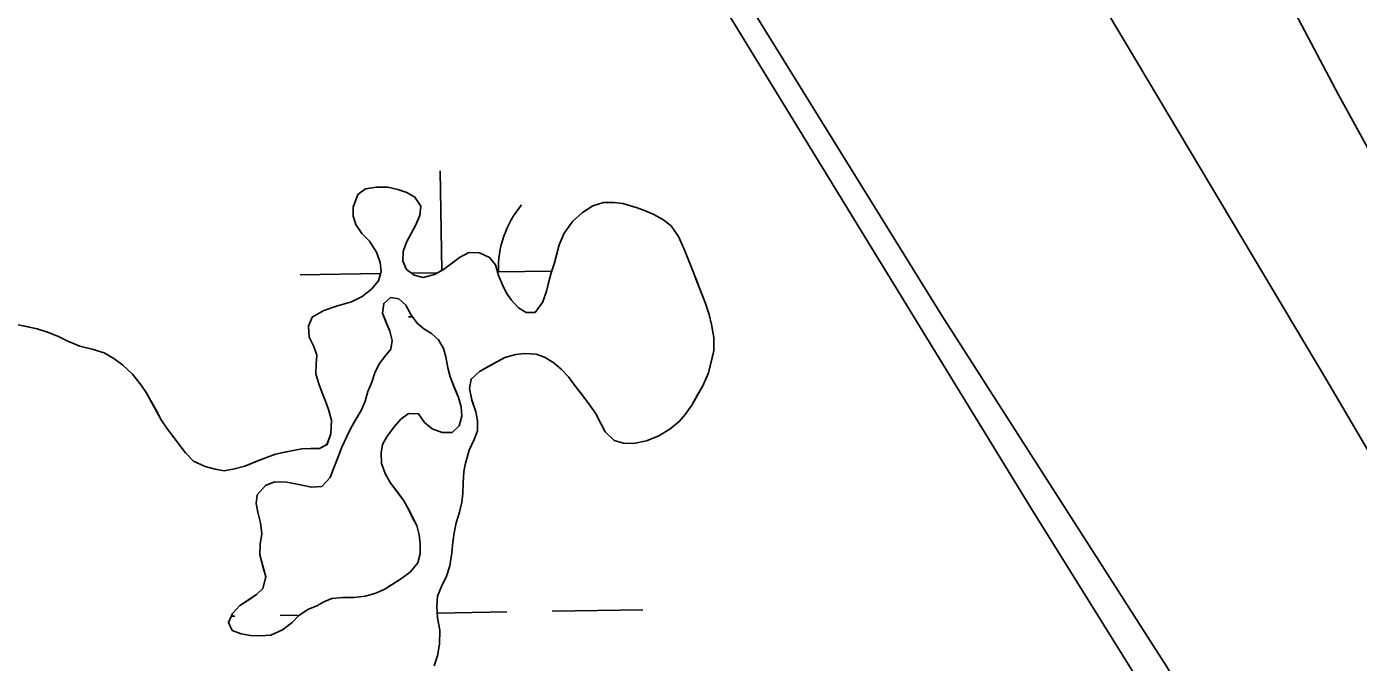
# Model space of a CAD drawing. Extents: x 3807117 to 3845308, y 337856 to 363736.
# Drawn here: x 3825067.2 to 3825537.5, y 343934.4 to 344158.8 of the extents above; entities that cross this region are included whole.
import ezdxf

# ---------------------------------------------------------------- set-up
doc = ezdxf.new("R2010")
doc.units = 0
for name, color, linetype in [('V-LEVE-TOET', 7, 'Continuous'), ('V-TOPO-SHOR', 7, 'Continuous'), ('V-WETL-SWMP', 7, 'Continuous')]:
    doc.layers.add(name, color=color, linetype=linetype)

msp = doc.modelspace()

# ---------------------------------------------------------------- linework, layer by layer
at = {"layer": 'V-LEVE-TOET'}
for points in [[(3825738.7, 343496.75), (3825695.31, 343565.65), (3825629.23, 343676.05), (3825545.9, 343807.68), (3825469.85, 343932.84), (3825390.36, 344056.86), (3825314.45, 344179.37), (3825240.88, 344301.32), (3825165.98, 344422.75), (3825086.75, 344548.81), (3825006.55, 344673.79), (3824927.05, 344801.08), (3824849.59, 344923.99), (3824754.02, 345078.25), (3824663.27, 345225.66), (3824583.19, 345355.05), (3824488.31, 345505.34), (3824403.58, 345639.34), (3824318.22, 345777.66), (3824221.31, 345931.41), (3824127.76, 346079.23), (3824045.14, 346212.44)], [(3825189.18, 344573.74), (3825290.92, 344419.75), (3825395.17, 344253.71), (3825459.13, 344146.55), (3825526.18, 344034.14), (3825541.65, 344007.87), (3825550.93, 343992.64), (3825555.6, 343987.37), (3825563.34, 343975.29), (3825582.96, 343945.85), (3825636.09, 343857.6), (3825709.39, 343742), (3825795.58, 343604.34), (3825861.3, 343498.58)]]:
    msp.add_lwpolyline(points, dxfattribs=at)
at = {"layer": 'V-TOPO-SHOR'}
msp.add_line((3825172.14, 343955.75), (3825169.61, 343954.32), dxfattribs=at)
for points in [[(3825911.39, 343499.33), (3825869.45, 343567.95), (3825828.34, 343627.12), (3825785.7, 343689.83), (3825756.28, 343737.93), (3825735.85, 343782.02), (3825715.02, 343825.34), (3825701.14, 343855.66), (3825680.21, 343886.42), (3825643.38, 343939.68), (3825608.84, 343985.85), (3825591.8, 344013.05), (3825577.56, 344046.51), (3825553.61, 344092.6), (3825530.42, 344134.76), (3825508.78, 344175.73), (3825476.32, 344235.61), (3825436.45, 344301.44), (3825411.59, 344332.24), (3825388.62, 344354), (3825358.4, 344398.96), (3825324.71, 344453.37), (3825282.06, 344515.69)], [(3825172.77, 344026.59), (3825171.5, 344029.58), (3825170.38, 344032.71), (3825169.34, 344036.3), (3825169.37, 344039.81), (3825169.7, 344042.86), (3825168.66, 344045.92), (3825166.93, 344049.21), (3825166.73, 344053.02), (3825168.05, 344056.21), (3825172.12, 344058.62), (3825176.93, 344060.26), (3825181.9, 344061.67), (3825185.72, 344063.54), (3825188.95, 344066.18), (3825191.41, 344069.06), (3825192.43, 344072.41), (3825192, 344075.54), (3825190.73, 344079.21), (3825188.25, 344083.11), (3825185.6, 344085.73), (3825183.49, 344088.95), (3825182.52, 344091.85), (3825182.55, 344095.13), (3825184.11, 344099.54), (3825186.87, 344101.57), (3825190.76, 344102.15), (3825194.73, 344102.12), (3825198.31, 344101.33), (3825201.42, 344100.24), (3825204.31, 344098.61), (3825206.41, 344095.39), (3825206, 344092.2), (3825204.61, 344088.85), (3825203.06, 344085.97), (3825201.36, 344082.78), (3825200.19, 344079.43), (3825200.08, 344076), (3825201.28, 344073.1), (3825204, 344071.02), (3825207.2, 344070.3), (3825211.25, 344071.34), (3825214.39, 344073.07), (3825217.08, 344075.03), (3825220.07, 344077.29), (3825223.36, 344079.1), (3825227.09, 344078.91), (3825230.66, 344077.28), (3825232.78, 344074.67), (3825233.81, 344071.01), (3825235.24, 344067.71), (3825236.66, 344064.73), (3825238.39, 344062.2), (3825240.89, 344059.51), (3825243.62, 344057.89), (3825246.74, 344057.94), (3825249.52, 344061.65), (3825250.77, 344065.38), (3825251.48, 344068.35), (3825252.42, 344071.85), (3825253.6, 344075.42), (3825254.46, 344078.54), (3825255.25, 344081.73), (3825257.04, 344085.91), (3825260.12, 344090.08), (3825263.5, 344093.18), (3825267.18, 344095.51), (3825270.85, 344096.7), (3825274.5, 344096.75), (3825277.78, 344096.34), (3825282.42, 344094.93), (3825285.38, 344093.84), (3825288.73, 344092.44), (3825291.84, 344090.74), (3825294.79, 344088.5), (3825297.43, 344084.67), (3825299.38, 344080.31), (3825301.02, 344076.1), (3825302.67, 344072.05), (3825303.86, 344068.84), (3825305.73, 344064.09), (3825306.92, 344061.11), (3825308.19, 344057.21), (3825309, 344053.62), (3825309.87, 344049.04), (3825309.91, 344044.47), (3825309.2, 344041.27), (3825308.02, 344036.55), (3825305.92, 344032), (3825304.15, 344028.89), (3825302.06, 344025.24), (3825299.74, 344021.91), (3825297.59, 344019.48), (3825294.36, 344016.77), (3825290.46, 344014.36), (3825286.1, 344012.56), (3825281.44, 344011.69), (3825277.93, 344011.79), (3825274.66, 344012.73), (3825271.49, 344015.81), (3825270.13, 344018.49)], [(3825169.61, 343954.32), (3825166.47, 343953.04), (3825163.17, 343950.86), (3825160.94, 343948.51), (3825157.56, 343945.87), (3825153.42, 343943.99), (3825149.68, 343943.79), (3825146.25, 343943.9), (3825142.97, 343944.46), (3825139.77, 343945.7), (3825138.5, 343948.54), (3825139.9, 343951.66), (3825142.51, 343954.46), (3825145.28, 343956.27), (3825148.35, 343958.38), (3825150.58, 343960.5), (3825151.6, 343964.61), (3825150.56, 343968.28), (3825149.53, 343972.34), (3825149.63, 343976.08), (3825150.27, 343979.74), (3825149.77, 343983.63), (3825148.81, 343987.46), (3825148.22, 343990.51), (3825148.63, 343993.56), (3825151.56, 343996.9), (3825154.7, 343998.09), (3825159.05, 343998.06), (3825163.92, 343997.1), (3825167.73, 343996.23), (3825171.4, 343996.51), (3825174.4, 343999.69), (3825175.72, 344003.04), (3825177.05, 344006.61), (3825178.53, 344010.34), (3825180.09, 344013.91), (3825181.71, 344017.03), (3825183.57, 344020.37), (3825185.43, 344023.56), (3825186.75, 344026.6), (3825187.7, 344030.03), (3825189.1, 344033.3), (3825190.12, 344036.65), (3825191.59, 344039.54), (3825193.52, 344042.27), (3825195.83, 344045), (3825196.24, 344047.97), (3825195.43, 344051.34), (3825194.08, 344054.63), (3825192.88, 344057.62), (3825193.29, 344061.12), (3825195.67, 344063.16), (3825198.65, 344062.68), (3825201.07, 344060.53), (3825202.88, 344057.23), (3825205.06, 344054.08), (3825207.41, 344052.16), (3825210.15, 344050.46), (3825212.57, 344048.22), (3825214.38, 344045.23), (3825215.27, 344042.25), (3825215.93, 344038.35), (3825216.74, 344035.14), (3825218.31, 344031.23), (3825219.73, 344027.94), (3825220.62, 344024.58), (3825220.83, 344021.29), (3825219.96, 344017.94), (3825217.42, 344015.6), (3825213.91, 344015.55), (3825210.41, 344016.8), (3825207.68, 344019.11), (3825205.57, 344022.1), (3825201.98, 344022.28), (3825199.37, 344020.24), (3825197.14, 344017.67), (3825194.51, 344014.26), (3825192.89, 344011.37), (3825192.33, 344008.4), (3825192.53, 344004.58), (3825193.8, 344001.13), (3825195.6, 343997.91), (3825198.25, 343994.38), (3825200.36, 343991.47), (3825201.86, 343988.78), (3825203.37, 343985.72), (3825204.94, 343982.73), (3825205.83, 343979.44), (3825206.19, 343976.3), (3825206.16, 343972.72), (3825205.37, 343969.52), (3825202.75, 343966.41), (3825199.6, 343963.99), (3825196.3, 343961.96), (3825193.39, 343960.15), (3825190.09, 343958.73), (3825186.73, 343957.77), (3825182.68, 343957.34), (3825178.79, 343957.3), (3825174.97, 343956.94), (3825172.14, 343955.75)], [(3825066.02, 344053.15), (3825070.89, 344052.12), (3825074.92, 344050.87), (3825078.65, 344049.31), (3825081.68, 344047.76), (3825085.94, 344046.05), (3825090.35, 344044.95), (3825094.54, 344043.62), (3825098.03, 344041.69), (3825101.21, 344039.3), (3825104.54, 344036.14), (3825107.63, 344032.31), (3825109.44, 344029.7), (3825111.39, 344026.18), (3825113.12, 344023.04), (3825114.7, 344020.05), (3825116.88, 344016.76), (3825118.92, 344014.15), (3825120.88, 344011.39), (3825123.29, 344008.32), (3825126.09, 344005.47), (3825130.27, 344003.53), (3825133.77, 344002.59), (3825136.89, 344002.03), (3825140.63, 344002.69), (3825144.22, 344003.72), (3825147.9, 344005.22), (3825150.95, 344006.41), (3825155.08, 344007.91), (3825158.21, 344008.57), (3825161.35, 344009.23), (3825164.4, 344009.74), (3825167.52, 344009.86), (3825170.58, 344009.91), (3825173.26, 344011.34), (3825174.58, 344015.07), (3825174.85, 344019.94), (3825173.81, 344023.61), (3825172.77, 344026.59)], [(3825270.13, 344018.49), (3825268.11, 344022.39), (3825265.17, 344026.53), (3825262.53, 344029.91), (3825260.34, 344032.67), (3825258.53, 344035.2), (3825255.96, 344037.89), (3825253.31, 344040.12), (3825250.05, 344042.13), (3825247.16, 344043.22), (3825243.12, 344043.48), (3825239.92, 344043.13), (3825236.02, 344042.02), (3825233.26, 344040.51), (3825230.12, 344038.79), (3825227.14, 344037.13), (3825224.14, 344034.41), (3825223.58, 344031.06), (3825224.38, 344027.02), (3825225.8, 344022.81), (3825226.46, 344019.83), (3825226.35, 344016.1), (3825225.27, 344013.06), (3825223.48, 344009.34), (3825222.22, 344004.7), (3825221.59, 344001.73), (3825221.33, 343997.76), (3825221.22, 343994.03), (3825220.81, 343990.98), (3825220.02, 343987.41), (3825218.85, 343983.68), (3825218.14, 343980.1), (3825217.73, 343976.9), (3825217.39, 343973.09), (3825216.59, 343968.45), (3825215.42, 343964.88), (3825213.71, 343961.23), (3825212.23, 343957.74), (3825212.06, 343954.31), (3825212.33, 343950.19), (3825213.05, 343945.84), (3825212.94, 343940.8), (3825212.22, 343936.7), (3825211.12, 343933.2)]]:
    msp.add_lwpolyline(points, dxfattribs=at)
at = {"layer": 'V-WETL-SWMP'}
for p, q in [((3825421.8, 343989), (3825239.5, 344286.65)), ((3825213.77, 344072.73), (3825213.24, 344107.93)), ((3825184.11, 344099.54), (3825186.87, 344101.57)), ((3825186.87, 344101.57), (3825190.76, 344102.15)), ((3825190.76, 344102.15), (3825194.73, 344102.12)), ((3825194.73, 344102.12), (3825198.3, 344101.33)), ((3825182.55, 344095.13), (3825184.11, 344099.54)), ((3825198.3, 344101.33), (3825201.42, 344100.24)), ((3825201.42, 344100.24), (3825204.3, 344098.61)), ((3825204.3, 344098.61), (3825206.41, 344095.39)), ((3825182.52, 344091.85), (3825182.55, 344095.13)), ((3825206, 344092.19), (3825204.61, 344088.85)), ((3825206.41, 344095.39), (3825206, 344092.19)), ((3825260.12, 344090.08), (3825263.5, 344093.18)), ((3825263.5, 344093.18), (3825267.17, 344095.51)), ((3825267.17, 344095.51), (3825270.84, 344096.7)), ((3825270.84, 344096.7), (3825274.5, 344096.75)), ((3825274.5, 344096.75), (3825277.78, 344096.34)), ((3825277.78, 344096.34), (3825282.42, 344094.93)), ((3825282.42, 344094.93), (3825285.38, 344093.84)), ((3825285.38, 344093.84), (3825288.72, 344092.44)), ((3825288.72, 344092.44), (3825291.84, 344090.74)), ((3825183.49, 344088.95), (3825182.52, 344091.85)), ((3825185.6, 344085.73), (3825183.49, 344088.95)), ((3825204.61, 344088.85), (3825201.35, 344082.78)), ((3825257.03, 344085.91), (3825260.12, 344090.08)), ((3825291.84, 344090.74), (3825294.79, 344088.5)), ((3825294.79, 344088.5), (3825297.43, 344084.67)), ((3825188.24, 344083.11), (3825185.6, 344085.73)), ((3825190.73, 344079.2), (3825188.24, 344083.11)), ((3825201.35, 344082.78), (3825200.18, 344079.43)), ((3825255.25, 344081.73), (3825257.03, 344085.91)), ((3825297.43, 344084.67), (3825299.38, 344080.31)), ((3825191.99, 344075.54), (3825190.73, 344079.2)), ((3825200.18, 344079.43), (3825200.08, 344076)), ((3825220.06, 344077.29), (3825223.36, 344079.09)), ((3825223.36, 344079.09), (3825227.09, 344078.91)), ((3825227.09, 344078.91), (3825230.66, 344077.28)), ((3825253.59, 344075.42), (3825255.25, 344081.73)), ((3825299.38, 344080.31), (3825302.66, 344072.05)), ((3825192.43, 344072.41), (3825191.99, 344075.54)), ((3825200.08, 344076), (3825201.28, 344073.1)), ((3825214.39, 344073.07), (3825220.06, 344077.29)), ((3825230.66, 344077.28), (3825232.77, 344074.67)), ((3825232.77, 344074.67), (3825233.81, 344071)), ((3825252.42, 344071.84), (3825253.59, 344075.42)), ((3825163.79, 344071.19), (3825192.19, 344071.61)), ((3825188.95, 344066.18), (3825191.41, 344069.06)), ((3825191.41, 344069.06), (3825192.43, 344072.41)), ((3825201.28, 344073.1), (3825204, 344071.02)), ((3825203.01, 344071.78), (3825212.3, 344071.91)), ((3825204, 344071.02), (3825207.2, 344070.3)), ((3825207.2, 344070.3), (3825211.25, 344071.34)), ((3825211.25, 344071.34), (3825214.39, 344073.07)), ((3825233.46, 344072.23), (3825252.64, 344072.52)), ((3825233.81, 344071), (3825235.23, 344067.71)), ((3825250.77, 344065.38), (3825252.42, 344071.84)), ((3825302.66, 344072.05), (3825306.92, 344061.11)), ((3825185.72, 344063.54), (3825188.95, 344066.18)), ((3825235.23, 344067.71), (3825236.66, 344064.73)), ((3825236.66, 344064.73), (3825238.39, 344062.2)), ((3825249.52, 344061.65), (3825250.77, 344065.38)), ((3825172.11, 344058.62), (3825176.93, 344060.26)), ((3825176.93, 344060.26), (3825181.9, 344061.67)), ((3825181.9, 344061.67), (3825185.72, 344063.54)), ((3825238.39, 344062.2), (3825240.89, 344059.51)), ((3825240.89, 344059.51), (3825243.62, 344057.89)), ((3825246.74, 344057.94), (3825249.52, 344061.65)), ((3825306.92, 344061.11), (3825308.19, 344057.21)), ((3825166.73, 344053.02), (3825168.05, 344056.21)), ((3825168.05, 344056.21), (3825172.11, 344058.62)), ((3825202, 344056.33), (3825203.49, 344056.35)), ((3825243.62, 344057.89), (3825246.74, 344057.94)), ((3825308.19, 344057.21), (3825308.99, 344053.62)), ((3825061.38, 344054.1), (3825070.89, 344052.12)), ((3825070.89, 344052.12), (3825074.92, 344050.87)), ((3825074.92, 344050.87), (3825078.65, 344049.31)), ((3825166.93, 344049.21), (3825166.73, 344053.02)), ((3825308.99, 344053.62), (3825309.87, 344049.04)), ((3825078.65, 344049.31), (3825081.68, 344047.76)), ((3825081.68, 344047.76), (3825085.94, 344046.05)), ((3825085.94, 344046.05), (3825090.35, 344044.95)), ((3825168.65, 344045.92), (3825166.93, 344049.21)), ((3825169.7, 344042.86), (3825168.65, 344045.92)), ((3825309.87, 344049.04), (3825309.91, 344044.47)), ((3825090.35, 344044.95), (3825094.53, 344043.62)), ((3825094.53, 344043.62), (3825098.02, 344041.68)), ((3825098.02, 344041.68), (3825101.21, 344039.29)), ((3825169.37, 344039.81), (3825169.7, 344042.86)), ((3825236.02, 344042.02), (3825227.13, 344037.13)), ((3825239.91, 344043.13), (3825236.02, 344042.02)), ((3825243.12, 344043.48), (3825239.91, 344043.13)), ((3825247.16, 344043.22), (3825243.12, 344043.48)), ((3825250.05, 344042.13), (3825247.16, 344043.22)), ((3825253.31, 344040.12), (3825250.05, 344042.13)), ((3825309.91, 344044.47), (3825308.02, 344036.55)), ((3825101.21, 344039.29), (3825104.54, 344036.14)), ((3825104.54, 344036.14), (3825107.63, 344032.31)), ((3825169.34, 344036.3), (3825169.37, 344039.81)), ((3825170.38, 344032.71), (3825169.34, 344036.3)), ((3825227.13, 344037.13), (3825224.14, 344034.41)), ((3825255.96, 344037.89), (3825253.31, 344040.12)), ((3825258.53, 344035.2), (3825255.96, 344037.89)), ((3825308.02, 344036.55), (3825305.92, 344032)), ((3825107.63, 344032.31), (3825109.44, 344029.7)), ((3825171.5, 344029.58), (3825170.38, 344032.71)), ((3825224.14, 344034.41), (3825223.58, 344031.06)), ((3825223.58, 344031.06), (3825224.38, 344027.01)), ((3825260.34, 344032.67), (3825258.53, 344035.2)), ((3825265.17, 344026.53), (3825260.34, 344032.67)), ((3825305.92, 344032), (3825302.06, 344025.24)), ((3825109.44, 344029.7), (3825114.7, 344020.05)), ((3825172.77, 344026.59), (3825171.5, 344029.58)), ((3825173.81, 344023.61), (3825172.77, 344026.59)), ((3825224.38, 344027.01), (3825225.8, 344022.81)), ((3825268.11, 344022.39), (3825265.17, 344026.53)), ((3825174.85, 344019.94), (3825173.81, 344023.61)), ((3825225.8, 344022.81), (3825226.46, 344019.83)), ((3825270.13, 344018.49), (3825268.11, 344022.39)), ((3825299.74, 344021.91), (3825297.59, 344019.48)), ((3825302.06, 344025.24), (3825299.74, 344021.91)), ((3825114.7, 344020.05), (3825116.88, 344016.75)), ((3825174.58, 344015.07), (3825174.85, 344019.94)), ((3825226.46, 344019.83), (3825226.35, 344016.1)), ((3825271.48, 344015.81), (3825270.13, 344018.49)), ((3825297.59, 344019.48), (3825294.36, 344016.77)), ((3825116.88, 344016.75), (3825118.92, 344014.15)), ((3825118.92, 344014.15), (3825120.88, 344011.39)), ((3825173.25, 344011.34), (3825174.58, 344015.07)), ((3825225.26, 344013.06), (3825223.48, 344009.33)), ((3825226.35, 344016.1), (3825225.26, 344013.06)), ((3825274.66, 344012.73), (3825271.48, 344015.81)), ((3825277.93, 344011.79), (3825274.66, 344012.73)), ((3825286.1, 344012.56), (3825281.44, 344011.69)), ((3825290.46, 344014.36), (3825286.1, 344012.56)), ((3825294.36, 344016.77), (3825290.46, 344014.36)), ((3825120.88, 344011.39), (3825123.29, 344008.32)), ((3825123.29, 344008.32), (3825126.09, 344005.47)), ((3825150.95, 344006.41), (3825155.08, 344007.91)), ((3825155.08, 344007.91), (3825161.34, 344009.23)), ((3825161.34, 344009.23), (3825164.4, 344009.74)), ((3825164.4, 344009.74), (3825170.57, 344009.91)), ((3825170.57, 344009.91), (3825173.25, 344011.34)), ((3825223.48, 344009.33), (3825222.22, 344004.69)), ((3825281.44, 344011.69), (3825277.93, 344011.79)), ((3825126.09, 344005.47), (3825130.27, 344003.53)), ((3825130.27, 344003.53), (3825133.77, 344002.59)), ((3825140.63, 344002.69), (3825144.22, 344003.72)), ((3825144.22, 344003.72), (3825150.95, 344006.41)), ((3825222.22, 344004.69), (3825221.59, 344001.73)), ((3825133.77, 344002.59), (3825136.89, 344002.03)), ((3825136.89, 344002.03), (3825140.63, 344002.69)), ((3825221.59, 344001.73), (3825221.33, 343997.76)), ((3825221.22, 343994.03), (3825220.81, 343990.98)), ((3825221.33, 343997.76), (3825221.22, 343994.03)), ((3825220.81, 343990.98), (3825220.02, 343987.41)), ((3825620.45, 343670.59), (3825421.8, 343989)), ((3825220.02, 343987.41), (3825218.85, 343983.68)), ((3825218.13, 343980.1), (3825217.73, 343976.9)), ((3825218.85, 343983.68), (3825218.13, 343980.1)), ((3825217.73, 343976.9), (3825217.39, 343973.09)), ((3825217.39, 343973.09), (3825216.59, 343968.45)), ((3825216.59, 343968.45), (3825215.42, 343964.88)), ((3825213.71, 343961.23), (3825212.23, 343957.74)), ((3825215.42, 343964.88), (3825213.71, 343961.23)), ((3825212.23, 343957.74), (3825212.05, 343954.31)), ((3825156.73, 343951), (3825163.53, 343951.1)), ((3825212.05, 343954.31), (3825212.33, 343950.19)), ((3825212.22, 343951.83), (3825236.73, 343952.2)), ((3825252.73, 343952.44), (3825284.73, 343952.92)), ((3825139.48, 343950.74), (3825140.73, 343950.76)), ((3825212.33, 343950.19), (3825213.05, 343945.84)), ((3825213.05, 343945.84), (3825212.94, 343940.8)), ((3825212.94, 343940.8), (3825212.22, 343936.69)), ((3825212.22, 343936.69), (3825211.12, 343933.2))]:
    msp.add_line(p, q, dxfattribs=at)
msp.add_lwpolyline([(3825172.14, 343955.75), (3825169.61, 343954.32), (3825166.47, 343953.04), (3825163.17, 343950.86), (3825160.94, 343948.51), (3825157.56, 343945.87), (3825153.42, 343943.99), (3825149.68, 343943.79), (3825146.24, 343943.9), (3825142.97, 343944.46), (3825139.77, 343945.71), (3825138.5, 343948.54), (3825139.9, 343951.66), (3825142.51, 343954.46), (3825148.35, 343958.38), (3825150.58, 343960.5), (3825151.6, 343964.61), (3825149.53, 343972.34), (3825149.63, 343976.08), (3825150.27, 343979.73), (3825149.77, 343983.63), (3825148.81, 343987.46), (3825148.22, 343990.51), (3825148.63, 343993.56), (3825151.56, 343996.9), (3825154.7, 343998.09), (3825159.05, 343998.06), (3825163.92, 343997.1), (3825167.73, 343996.23), (3825171.4, 343996.51), (3825174.4, 343999.69), (3825178.53, 344010.34), (3825180.09, 344013.91), (3825181.71, 344017.03), (3825185.43, 344023.56), (3825186.75, 344026.6), (3825187.7, 344030.03), (3825189.1, 344033.3), (3825190.12, 344036.65), (3825191.59, 344039.54), (3825193.52, 344042.27), (3825195.83, 344045), (3825196.24, 344047.97), (3825195.43, 344051.34), (3825192.88, 344057.62), (3825193.29, 344061.12), (3825195.67, 344063.17), (3825198.65, 344062.68), (3825201.07, 344060.53), (3825202.88, 344057.23), (3825205.06, 344054.09), (3825207.41, 344052.16), (3825210.15, 344050.46), (3825212.57, 344048.22), (3825214.38, 344045.23), (3825215.27, 344042.25), (3825215.93, 344038.35), (3825216.74, 344035.14), (3825219.73, 344027.94), (3825220.62, 344024.58), (3825220.83, 344021.29), (3825219.96, 344017.94), (3825217.42, 344015.6), (3825213.91, 344015.55), (3825210.41, 344016.8), (3825207.68, 344019.11), (3825205.57, 344022.1), (3825201.98, 344022.28), (3825199.37, 344020.24), (3825197.14, 344017.67), (3825194.51, 344014.26), (3825192.89, 344011.37), (3825192.33, 344008.4), (3825192.53, 344004.58), (3825193.8, 344001.13), (3825195.6, 343997.91), (3825200.36, 343991.46), (3825201.86, 343988.78), (3825204.94, 343982.73), (3825205.83, 343979.44), (3825206.19, 343976.31), (3825206.16, 343972.72), (3825205.37, 343969.52), (3825202.75, 343966.41), (3825199.6, 343963.99), (3825193.39, 343960.15), (3825190.1, 343958.73), (3825186.73, 343957.77), (3825182.68, 343957.34), (3825178.79, 343957.29), (3825174.97, 343956.94)], close=True, dxfattribs=at)
msp.add_arc((3825269.01, 344073.24), 35.25, 140.0865, 181.6302, dxfattribs=at)

doc.saveas('drawing.dxf')
